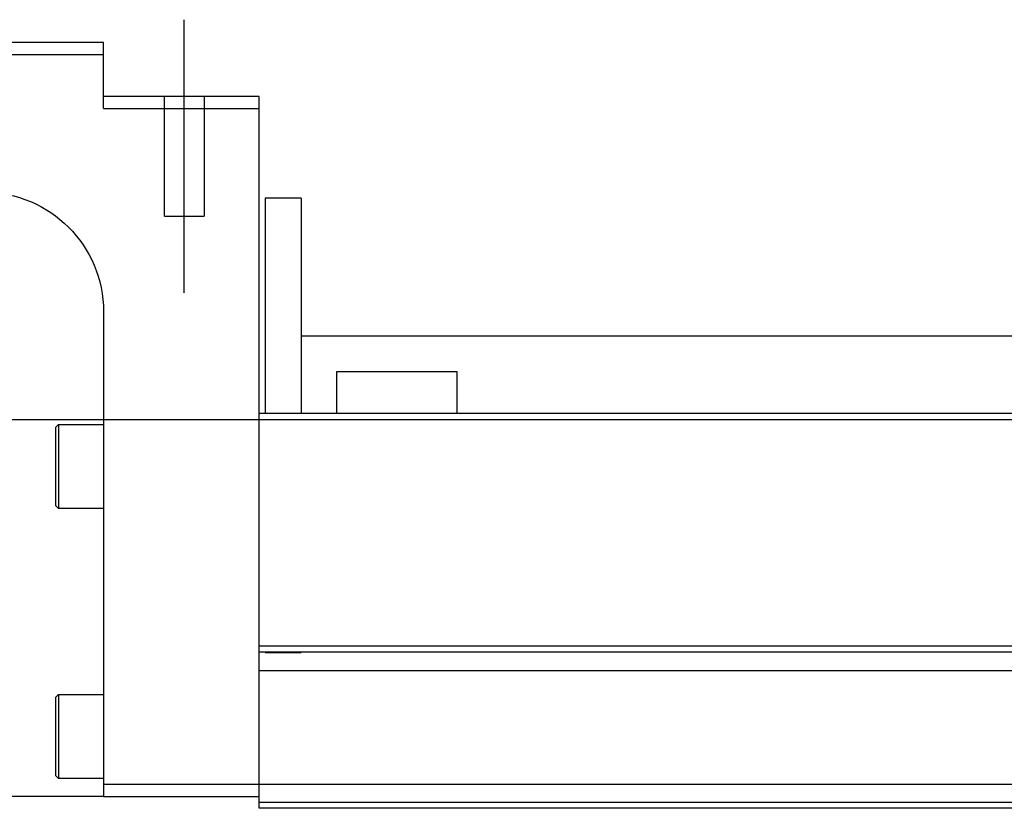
# Model space of a CAD drawing. Header units: millimetres. Extents: x -1108 to 3135, y -1596 to 860.
# Tile 280 of 649: x -885 to -803, y 81 to 147. Entities that reach past the tile are written whole.
import ezdxf
from ezdxf.lldxf.tags import DXFTag

# ---------------------------------------------------------------- set-up
doc = ezdxf.new("R2010")
doc.units = ezdxf.units.MM
doc.layers.get('0').update_dxf_attribs({"linetype": 'CONTINUOUS'})
tags = doc.linetypes.add('DASHED', pattern=[25.72, 12.86, -12.86]).pattern_tags.tags
tags[6:7] = [DXFTag(74, 4), DXFTag(75, 0), DXFTag(340, '0'), DXFTag(46, 0.0), DXFTag(50, 0.0), DXFTag(44, 0.0), DXFTag(45, 0.0)]
tags[4:5] = [DXFTag(74, 4), DXFTag(75, 0), DXFTag(340, '0'), DXFTag(46, 0.0), DXFTag(50, 0.0), DXFTag(44, 0.0), DXFTag(45, 0.0)]

msp = doc.modelspace()

# ---------------------------------------------------------------- linework, layer by layer
at = {"ltscale": 0.2}
msp.add_line((-871.494, 124.103), (-871.494, 146.928), dxfattribs=at)
at = {"linetype": 'Continuous'}
for p, q in [((-878.244, 145.015), (-952.244, 145.015)), ((-878.244, 144.015), (-878.244, 145.015)), ((-952.244, 144.015), (-878.244, 144.015)), ((-878.244, 139.515), (-878.244, 144.015)), ((-865.244, 140.515), (-878.244, 140.515)), ((-865.244, 139.515), (-865.244, 140.515)), ((-878.244, 139.515), (-865.244, 139.515)), ((-865.244, 115.015), (-865.244, 139.515)), ((-861.744, 132.015), (-864.744, 132.015)), ((-864.744, 132.015), (-864.744, 114.015)), ((-861.744, 132.015), (-861.744, 114.015)), ((-878.244, 122.515), (-878.244, 83.015)), ((-861.738, 120.515), (-777.59, 120.515)), ((-858.744, 117.515), (-848.744, 117.515)), ((-858.744, 114.015), (-858.744, 117.515)), ((-848.744, 117.515), (-848.744, 114.015)), ((-865.244, 114.015), (-865.244, 115.015)), ((-602.069, 114.016), (-865.244, 114.015)), ((-865.244, 94.565), (-865.244, 114.015)), ((-882.244, 112.835), (-881.994, 113.085)), ((-882.244, 112.835), (-882.244, 109.585)), ((-881.994, 113.085), (-878.244, 113.085)), ((-881.994, 113.085), (-881.994, 109.585)), ((-882.244, 109.585), (-882.244, 106.335)), ((-881.994, 109.585), (-881.994, 106.085)), ((-881.994, 106.085), (-882.244, 106.335)), ((-878.244, 106.085), (-881.994, 106.085)), ((-606.756, 94.565), (-865.244, 94.565)), ((-865.244, 94.065), (-865.244, 94.565)), ((-865.244, 83.015), (-865.244, 94.065)), ((-882.244, 90.265), (-881.994, 90.515)), ((-881.994, 90.515), (-878.244, 90.515)), ((-881.994, 90.515), (-881.994, 87.015)), ((-882.244, 90.265), (-882.244, 87.015)), ((-882.244, 87.015), (-882.244, 83.765)), ((-881.994, 87.015), (-881.994, 83.515)), ((-881.994, 83.515), (-882.244, 83.765)), ((-878.244, 83.515), (-881.994, 83.515)), ((-878.244, 83.015), (-878.244, 82.015)), ((-865.244, 83.015), (-878.244, 83.015)), ((-609.539, 83.016), (-865.244, 83.015)), ((-865.244, 81.015), (-865.244, 83.015)), ((-878.244, 82.015), (-938.244, 82.015)), ((-878.244, 82.015), (-865.244, 82.015)), ((-610.021, 81.016), (-865.244, 81.015))]:
    msp.add_line(p, q, dxfattribs=at)
at = {"linetype": 'DASHED'}
for p, q in [((-873.144, 130.515), (-873.144, 140.515)), ((-869.844, 140.515), (-869.844, 130.515)), ((-873.144, 130.515), (-869.844, 130.515)), ((-861.744, 94.015), (-864.744, 94.015)), ((-607.25, 92.516), (-865.244, 92.515)), ((-609.9, 81.516), (-865.244, 81.515))]:
    msp.add_line(p, q, dxfattribs=at)
msp.add_line((-953.244, 113.515), (-511.244, 113.515))
at = {"linetype": 'Continuous', "extrusion": (0, 0, -1)}
msp.add_arc((888.244, 122.515), 10, 90, 180, dxfattribs=at)
at = {"linetype": 'Continuous'}
msp.add_open_spline([(-606.876, 94.065), (-865.244, 94.065)], degree=1, dxfattribs=at)

doc.saveas('drawing.dxf')
